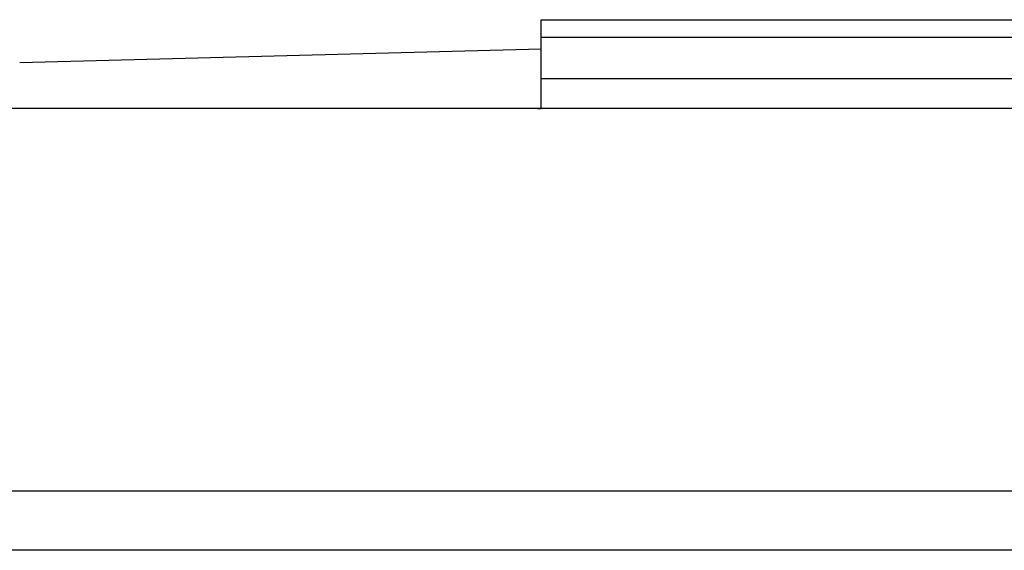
# Model space of a CAD drawing. Header units: millimetres. Extents: x -212 to 3135, y -1694 to 860.
# Tile 547 of 565: x 1077 to 1093, y -386 to -377. Entities that reach past the tile are written whole.
import ezdxf
from ezdxf.lldxf.tags import DXFTag

# ---------------------------------------------------------------- set-up
doc = ezdxf.new("R2010")
doc.units = ezdxf.units.MM
doc.layers.add('2', color=7, linetype='CONTINUOUS', true_color=0xffffff)
tags = doc.linetypes.add('DASHED', pattern=[25.72, 12.86, -12.86]).pattern_tags.tags
tags[6:7] = [DXFTag(74, 4), DXFTag(75, 0), DXFTag(340, '0'), DXFTag(46, 0.0), DXFTag(50, 0.0), DXFTag(44, 0.0), DXFTag(45, 0.0)]
tags[4:5] = [DXFTag(74, 4), DXFTag(75, 0), DXFTag(340, '0'), DXFTag(46, 0.0), DXFTag(50, 0.0), DXFTag(44, 0.0), DXFTag(45, 0.0)]

msp = doc.modelspace()

# ---------------------------------------------------------------- linework, layer by layer
at = {"layer": '2', "linetype": 'Continuous'}
for p, q in [((1085.377, -376.92), (1102.377, -376.92)), ((1085.377, -377.92), (1085.377, -376.92)), ((1085.377, -377.419), (1076.572, -377.65)), ((1085.377, -378.42), (1085.377, -377.92)), ((1145.377, -378.42), (1076.377, -378.42)), ((1085.315, -378.42), (1085.377, -378.419)), ((1111.824, -384.872), (1037.576, -384.872)), ((1187.576, -385.872), (1037.576, -385.872))]:
    msp.add_line(p, q, dxfattribs=at)
at = {"layer": '2', "linetype": 'DASHED', "ltscale": 0.1}
msp.add_line((1102.677, -377.22), (1085.377, -377.22), dxfattribs=at)
at = {"layer": '2', "linetype": 'Continuous'}
msp.add_open_spline([(1102.677, -377.92), (1085.377, -377.92)], degree=1, dxfattribs=at)

doc.saveas('drawing.dxf')
